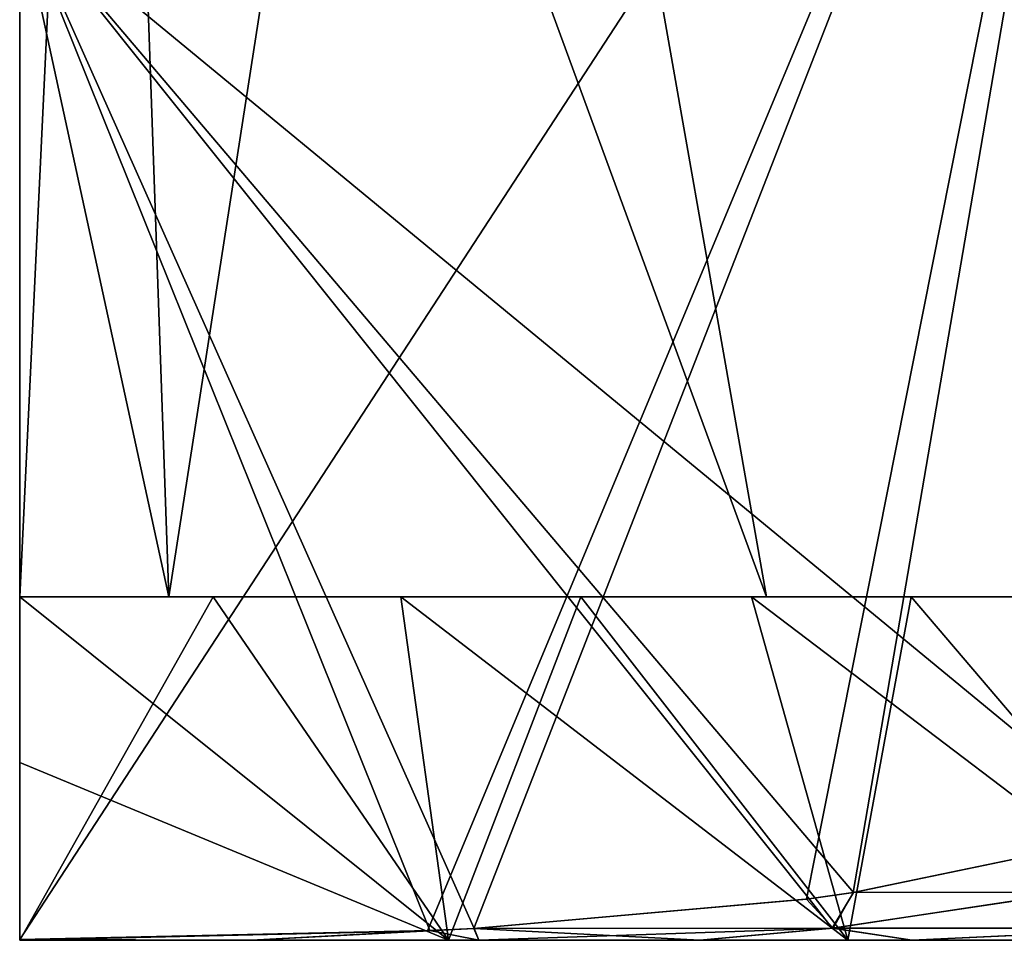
# Model space of a CAD drawing. Header units: inches. Extents: x -4.64 to 4.64, y -1.42 to 0.49.
# Tile 548 of 608: x 4.275 to 4.3324, y -0.383 to -0.3294. Entities that reach past the tile are written whole.
import ezdxf

# ---------------------------------------------------------------- set-up
doc = ezdxf.new("R2010")
doc.units = ezdxf.units.IN
doc.header["$LTSCALE"] = 65.185185
doc.header["$MEASUREMENT"] = 0
for name, color, linetype in [('124', 7, 'CONTINUOUS'), ('127', 7, 'CONTINUOUS'), ('132', 7, 'CONTINUOUS'), ('137', 7, 'CONTINUOUS'), ('147', 7, 'CONTINUOUS'), ('148', 7, 'CONTINUOUS'), ('149', 7, 'CONTINUOUS'), ('156', 7, 'CONTINUOUS'), ('157', 7, 'CONTINUOUS'), ('227', 7, 'CONTINUOUS'), ('230', 7, 'CONTINUOUS'), ('231', 7, 'CONTINUOUS'), ('232', 7, 'CONTINUOUS'), ('234', 7, 'CONTINUOUS'), ('378', 7, 'CONTINUOUS'), ('381', 7, 'CONTINUOUS'), ('386', 7, 'CONTINUOUS'), ('391', 7, 'CONTINUOUS'), ('401', 7, 'CONTINUOUS'), ('402', 7, 'CONTINUOUS'), ('403', 7, 'CONTINUOUS'), ('410', 7, 'CONTINUOUS'), ('411', 7, 'CONTINUOUS'), ('490', 7, 'CONTINUOUS'), ('493', 7, 'CONTINUOUS'), ('494', 7, 'CONTINUOUS'), ('495', 7, 'CONTINUOUS'), ('497', 7, 'CONTINUOUS')]:
    doc.layers.add(name, color=color, linetype=linetype)

msp = doc.modelspace()

# ---------------------------------------------------------------- linework, layer by layer
at = {"layer": '124', "color": 7, "linetype": 'CONTINUOUS', "true_color": 0x969696}
for points in [[(4.275, -0.323, 8.46875), (4.340211, -0.283, 8.46875), (4.275, -0.38296, 8.46875), (4.275, -0.323, 8.46875)], [(4.275, -0.38296, 8.46875), (4.340211, -0.283, 8.46875), (4.298761, -0.382444, 8.46875), (4.275, -0.38296, 8.46875)], [(4.298761, -0.382444, 8.46875), (4.340211, -0.283, 8.46875), (4.301459, -0.382314, 8.46875), (4.298761, -0.382444, 8.46875)], [(4.301459, -0.382314, 8.46875), (4.340211, -0.283, 8.46875), (4.320847, -0.380598, 8.46875), (4.301459, -0.382314, 8.46875)], [(4.320847, -0.380598, 8.46875), (4.340211, -0.283, 8.46875), (4.32356, -0.380217, 8.46875), (4.320847, -0.380598, 8.46875)], [(4.340211, -0.283, 8.46875), (4.340211, -0.376769, 8.46875), (4.32356, -0.380217, 8.46875), (4.340211, -0.283, 8.46875)]]:
    msp.add_3dface(points, dxfattribs=at)
at = {"layer": '127', "color": 7, "linetype": 'CONTINUOUS', "true_color": 0x969696}
for points in [[(4.340211, -0.376769, 8.78125), (4.340211, -0.283, 8.78125), (4.275, -0.323, 8.78125), (4.340211, -0.376769, 8.78125)], [(4.323578, -0.380214, 8.78125), (4.340211, -0.376769, 8.78125), (4.275, -0.323, 8.78125), (4.323578, -0.380214, 8.78125)], [(4.320987, -0.380579, 8.78125), (4.323578, -0.380214, 8.78125), (4.275, -0.323, 8.78125), (4.320987, -0.380579, 8.78125)], [(4.301481, -0.382313, 8.78125), (4.320987, -0.380579, 8.78125), (4.275, -0.323, 8.78125), (4.301481, -0.382313, 8.78125)], [(4.298898, -0.382437, 8.78125), (4.301481, -0.382313, 8.78125), (4.275, -0.323, 8.78125), (4.298898, -0.382437, 8.78125)], [(4.275, -0.38296, 8.78125), (4.298898, -0.382437, 8.78125), (4.275, -0.323, 8.78125), (4.275, -0.38296, 8.78125)]]:
    msp.add_3dface(points, dxfattribs=at)
at = {"layer": '132', "color": 7, "linetype": 'CONTINUOUS', "true_color": 0x969696}
for points in [[(4.275, -0.323, 8.46875), (4.275, -0.38296, 8.46875), (4.275, -0.38299, 8.469756), (4.275, -0.323, 8.46875)], [(4.275, -0.323, 8.608023), (4.275, -0.323, 8.46875), (4.275, -0.363, 8.600389), (4.275, -0.323, 8.608023)], [(4.275, -0.363, 8.600389), (4.275, -0.323, 8.46875), (4.275, -0.363, 8.507633), (4.275, -0.363, 8.600389)], [(4.275, -0.363, 8.507633), (4.275, -0.323, 8.46875), (4.275, -0.372649, 8.497784), (4.275, -0.363, 8.507633)], [(4.275, -0.372649, 8.497784), (4.275, -0.323, 8.46875), (4.275, -0.383, 8.48725), (4.275, -0.372649, 8.497784)], [(4.275, -0.383, 8.48725), (4.275, -0.323, 8.46875), (4.275, -0.383, 8.470763), (4.275, -0.383, 8.48725)], [(4.275, -0.383, 8.470763), (4.275, -0.323, 8.46875), (4.275, -0.38299, 8.469756), (4.275, -0.383, 8.470763)]]:
    msp.add_3dface(points, dxfattribs=at)
at = {"layer": '137', "color": 7, "linetype": 'CONTINUOUS', "true_color": 0x969696}
for points in [[(4.28, -0.258, 8.6275), (4.3, -0.258, 8.6275), (4.318514, -0.363, 8.646014), (4.28, -0.258, 8.6275)], [(4.283683, -0.363, 8.646014), (4.28, -0.258, 8.6275), (4.318514, -0.363, 8.646014), (4.283683, -0.363, 8.646014)]]:
    msp.add_3dface(points, dxfattribs=at)
at = {"layer": '147', "color": 7, "linetype": 'CONTINUOUS', "true_color": 0x969696}
for points in [[(4.3, -0.258, 8.6225), (4.28, -0.258, 8.6225), (4.283683, -0.363, 8.603986), (4.3, -0.258, 8.6225)], [(4.318514, -0.363, 8.603986), (4.3, -0.258, 8.6225), (4.283683, -0.363, 8.603986), (4.318514, -0.363, 8.603986)]]:
    msp.add_3dface(points, dxfattribs=at)
at = {"layer": '148', "color": 7, "linetype": 'CONTINUOUS', "true_color": 0x969696}
for points in [[(4.3, -0.258, 8.6275), (4.3, -0.258, 8.6225), (4.318514, -0.363, 8.603986), (4.3, -0.258, 8.6275)], [(4.318514, -0.363, 8.646014), (4.3, -0.258, 8.6275), (4.318514, -0.363, 8.603986), (4.318514, -0.363, 8.646014)]]:
    msp.add_3dface(points, dxfattribs=at)
at = {"layer": '149', "color": 7, "linetype": 'CONTINUOUS', "true_color": 0x969696}
for points in [[(4.275, -0.323, 8.641977), (4.28, -0.258, 8.6275), (4.283683, -0.363, 8.646014), (4.275, -0.323, 8.641977)], [(4.275, -0.323, 8.641977), (4.283683, -0.363, 8.646014), (4.275, -0.363, 8.649611), (4.275, -0.323, 8.641977)]]:
    msp.add_3dface(points, dxfattribs=at)
at = {"layer": '156', "color": 7, "linetype": 'CONTINUOUS', "true_color": 0x969696}
for points in [[(4.275, -0.323, 8.608023), (4.275, -0.363, 8.600389), (4.28, -0.258, 8.6225), (4.275, -0.323, 8.608023)], [(4.28, -0.258, 8.6225), (4.275, -0.363, 8.600389), (4.283683, -0.363, 8.603986), (4.28, -0.258, 8.6225)]]:
    msp.add_3dface(points, dxfattribs=at)
at = {"layer": '157', "color": 7, "linetype": 'CONTINUOUS', "true_color": 0x969696}
for points in [[(4.275, -0.363, 8.507633), (4.275, -0.372649, 8.497784), (4.299977, -0.383, 8.494224), (4.275, -0.363, 8.507633)], [(4.275, -0.363, 8.507633), (4.299977, -0.383, 8.494224), (4.286273, -0.363, 8.510614), (4.275, -0.363, 8.507633)], [(4.299977, -0.383, 8.755776), (4.275, -0.383, 8.76275), (4.286273, -0.363, 8.739386), (4.299977, -0.383, 8.755776)], [(4.286273, -0.363, 8.739386), (4.275, -0.383, 8.76275), (4.275, -0.363, 8.742367), (4.286273, -0.363, 8.739386)], [(4.275, -0.363, 8.742367), (4.275, -0.383, 8.76275), (4.275, -0.372649, 8.752216), (4.275, -0.363, 8.742367)], [(4.297203, -0.363, 8.735326), (4.299977, -0.383, 8.755776), (4.286273, -0.363, 8.739386), (4.297203, -0.363, 8.735326)], [(4.286273, -0.363, 8.510614), (4.299977, -0.383, 8.494224), (4.297203, -0.363, 8.514674), (4.286273, -0.363, 8.510614)], [(4.30769, -0.363, 8.730223), (4.299977, -0.383, 8.755776), (4.297203, -0.363, 8.735326), (4.30769, -0.363, 8.730223)], [(4.299977, -0.383, 8.494224), (4.32324, -0.383, 8.505686), (4.297203, -0.363, 8.514674), (4.299977, -0.383, 8.494224)], [(4.297203, -0.363, 8.514674), (4.32324, -0.383, 8.505686), (4.30769, -0.363, 8.519777), (4.297203, -0.363, 8.514674)], [(4.32324, -0.383, 8.744314), (4.299977, -0.383, 8.755776), (4.30769, -0.363, 8.730223), (4.32324, -0.383, 8.744314)], [(4.317628, -0.363, 8.724128), (4.32324, -0.383, 8.744314), (4.30769, -0.363, 8.730223), (4.317628, -0.363, 8.724128)], [(4.30769, -0.363, 8.519777), (4.32324, -0.383, 8.505686), (4.317628, -0.363, 8.525872), (4.30769, -0.363, 8.519777)], [(4.326933, -0.363, 8.717094), (4.32324, -0.383, 8.744314), (4.317628, -0.363, 8.724128), (4.326933, -0.363, 8.717094)], [(4.32324, -0.383, 8.505686), (4.343988, -0.383, 8.521239), (4.317628, -0.363, 8.525872), (4.32324, -0.383, 8.505686)], [(4.317628, -0.363, 8.525872), (4.343988, -0.383, 8.521239), (4.326933, -0.363, 8.532906), (4.317628, -0.363, 8.525872)], [(4.343988, -0.383, 8.728761), (4.32324, -0.383, 8.744314), (4.326933, -0.363, 8.717094), (4.343988, -0.383, 8.728761)], [(4.335504, -0.363, 8.709197), (4.343988, -0.383, 8.728761), (4.326933, -0.363, 8.717094), (4.335504, -0.363, 8.709197)], [(4.326933, -0.363, 8.532906), (4.343988, -0.383, 8.521239), (4.335504, -0.363, 8.540803), (4.326933, -0.363, 8.532906)], [(4.275, -0.372649, 8.497784), (4.275, -0.383, 8.48725), (4.299977, -0.383, 8.494224), (4.275, -0.372649, 8.497784)]]:
    msp.add_3dface(points, dxfattribs=at)
at = {"layer": '227', "color": 7, "linetype": 'CONTINUOUS', "true_color": 0x969696}
for points in [[(4.275, -0.383, 8.48725), (4.275, -0.383, 8.470763), (4.314625, -0.383, 8.482741), (4.275, -0.383, 8.48725)], [(4.299977, -0.383, 8.494224), (4.275, -0.383, 8.48725), (4.326987, -0.383, 8.489033), (4.299977, -0.383, 8.494224)], [(4.326987, -0.383, 8.489033), (4.275, -0.383, 8.48725), (4.314625, -0.383, 8.482741), (4.326987, -0.383, 8.489033)], [(4.314625, -0.383, 8.482741), (4.275, -0.383, 8.470763), (4.301753, -0.383, 8.47757), (4.314625, -0.383, 8.482741)], [(4.301753, -0.383, 8.47757), (4.275, -0.383, 8.470763), (4.288498, -0.383, 8.473567), (4.301753, -0.383, 8.47757)], [(4.275, -0.383, 8.76275), (4.299977, -0.383, 8.755776), (4.326987, -0.383, 8.760967), (4.275, -0.383, 8.76275)], [(4.275, -0.383, 8.779237), (4.275, -0.383, 8.76275), (4.288498, -0.383, 8.776433), (4.275, -0.383, 8.779237)], [(4.288498, -0.383, 8.776433), (4.275, -0.383, 8.76275), (4.301753, -0.383, 8.77243), (4.288498, -0.383, 8.776433)], [(4.301753, -0.383, 8.77243), (4.275, -0.383, 8.76275), (4.314625, -0.383, 8.767259), (4.301753, -0.383, 8.77243)], [(4.314625, -0.383, 8.767259), (4.275, -0.383, 8.76275), (4.326987, -0.383, 8.760967), (4.314625, -0.383, 8.767259)], [(4.299977, -0.383, 8.755776), (4.32324, -0.383, 8.744314), (4.338733, -0.383, 8.75361), (4.299977, -0.383, 8.755776)], [(4.326987, -0.383, 8.760967), (4.299977, -0.383, 8.755776), (4.338733, -0.383, 8.75361), (4.326987, -0.383, 8.760967)], [(4.32324, -0.383, 8.505686), (4.299977, -0.383, 8.494224), (4.349782, -0.383, 8.50476), (4.32324, -0.383, 8.505686)], [(4.349782, -0.383, 8.50476), (4.299977, -0.383, 8.494224), (4.338733, -0.383, 8.49639), (4.349782, -0.383, 8.50476)], [(4.338733, -0.383, 8.49639), (4.299977, -0.383, 8.494224), (4.326987, -0.383, 8.489033), (4.338733, -0.383, 8.49639)], [(4.32324, -0.383, 8.744314), (4.343988, -0.383, 8.728761), (4.360053, -0.383, 8.735917), (4.32324, -0.383, 8.744314)], [(4.338733, -0.383, 8.75361), (4.32324, -0.383, 8.744314), (4.349782, -0.383, 8.74524), (4.338733, -0.383, 8.75361)], [(4.349782, -0.383, 8.74524), (4.32324, -0.383, 8.744314), (4.360053, -0.383, 8.735917), (4.349782, -0.383, 8.74524)], [(4.343988, -0.383, 8.521239), (4.32324, -0.383, 8.505686), (4.360053, -0.383, 8.514083), (4.343988, -0.383, 8.521239)], [(4.360053, -0.383, 8.514083), (4.32324, -0.383, 8.505686), (4.349782, -0.383, 8.50476), (4.360053, -0.383, 8.514083)]]:
    msp.add_3dface(points, dxfattribs=at)
at = {"layer": '230', "color": 7, "linetype": 'CONTINUOUS', "true_color": 0x969696}
for points in [[(4.275, -0.38296, 8.78125), (4.275, -0.323, 8.78125), (4.275, -0.363, 8.742367), (4.275, -0.38296, 8.78125)], [(4.275, -0.323, 8.78125), (4.275, -0.323, 8.641977), (4.275, -0.363, 8.742367), (4.275, -0.323, 8.78125)], [(4.275, -0.323, 8.641977), (4.275, -0.363, 8.649611), (4.275, -0.363, 8.742367), (4.275, -0.323, 8.641977)], [(4.275, -0.38296, 8.78125), (4.275, -0.363, 8.742367), (4.275, -0.38299, 8.780244), (4.275, -0.38296, 8.78125)], [(4.275, -0.363, 8.742367), (4.275, -0.372649, 8.752216), (4.275, -0.383, 8.779237), (4.275, -0.363, 8.742367)], [(4.275, -0.363, 8.742367), (4.275, -0.383, 8.779237), (4.275, -0.38299, 8.780244), (4.275, -0.363, 8.742367)], [(4.275, -0.372649, 8.752216), (4.275, -0.383, 8.76275), (4.275, -0.383, 8.779237), (4.275, -0.372649, 8.752216)]]:
    msp.add_3dface(points, dxfattribs=at)
at = {"layer": '231', "color": 7, "linetype": 'CONTINUOUS', "true_color": 0x969696}
for points in [[(4.275, -0.363, 8.600389), (4.275, -0.363, 8.507633), (4.364934, -0.363, 8.590501), (4.275, -0.363, 8.600389)], [(4.275, -0.363, 8.600389), (4.318514, -0.363, 8.603986), (4.283683, -0.363, 8.603986), (4.275, -0.363, 8.600389)], [(4.318514, -0.363, 8.603986), (4.275, -0.363, 8.600389), (4.367739, -0.363, 8.601815), (4.318514, -0.363, 8.603986)], [(4.275, -0.363, 8.600389), (4.364934, -0.363, 8.590501), (4.367739, -0.363, 8.601815), (4.275, -0.363, 8.600389)], [(4.275, -0.363, 8.507633), (4.286273, -0.363, 8.510614), (4.297203, -0.363, 8.514674), (4.275, -0.363, 8.507633)], [(4.275, -0.363, 8.507633), (4.297203, -0.363, 8.514674), (4.30769, -0.363, 8.519777), (4.275, -0.363, 8.507633)], [(4.275, -0.363, 8.507633), (4.30769, -0.363, 8.519777), (4.317628, -0.363, 8.525872), (4.275, -0.363, 8.507633)], [(4.275, -0.363, 8.507633), (4.317628, -0.363, 8.525872), (4.326933, -0.363, 8.532906), (4.275, -0.363, 8.507633)], [(4.275, -0.363, 8.507633), (4.326933, -0.363, 8.532906), (4.335504, -0.363, 8.540803), (4.275, -0.363, 8.507633)], [(4.275, -0.363, 8.507633), (4.335504, -0.363, 8.540803), (4.343275, -0.363, 8.549503), (4.275, -0.363, 8.507633)], [(4.275, -0.363, 8.507633), (4.343275, -0.363, 8.549503), (4.35016, -0.363, 8.55891), (4.275, -0.363, 8.507633)], [(4.275, -0.363, 8.507633), (4.35016, -0.363, 8.55891), (4.356103, -0.363, 8.568945), (4.275, -0.363, 8.507633)], [(4.275, -0.363, 8.507633), (4.356103, -0.363, 8.568945), (4.361042, -0.363, 8.579506), (4.275, -0.363, 8.507633)], [(4.275, -0.363, 8.507633), (4.361042, -0.363, 8.579506), (4.364934, -0.363, 8.590501), (4.275, -0.363, 8.507633)], [(4.275, -0.363, 8.649611), (4.283683, -0.363, 8.646014), (4.367739, -0.363, 8.648185), (4.275, -0.363, 8.649611)], [(4.275, -0.363, 8.649611), (4.367739, -0.363, 8.648185), (4.364934, -0.363, 8.659499), (4.275, -0.363, 8.649611)], [(4.275, -0.363, 8.649611), (4.364934, -0.363, 8.659499), (4.361042, -0.363, 8.670494), (4.275, -0.363, 8.649611)], [(4.275, -0.363, 8.649611), (4.361042, -0.363, 8.670494), (4.356103, -0.363, 8.681055), (4.275, -0.363, 8.649611)], [(4.275, -0.363, 8.649611), (4.356103, -0.363, 8.681055), (4.35016, -0.363, 8.69109), (4.275, -0.363, 8.649611)], [(4.275, -0.363, 8.649611), (4.35016, -0.363, 8.69109), (4.343275, -0.363, 8.700497), (4.275, -0.363, 8.649611)], [(4.275, -0.363, 8.649611), (4.343275, -0.363, 8.700497), (4.335504, -0.363, 8.709197), (4.275, -0.363, 8.649611)], [(4.275, -0.363, 8.649611), (4.335504, -0.363, 8.709197), (4.326933, -0.363, 8.717094), (4.275, -0.363, 8.649611)], [(4.275, -0.363, 8.649611), (4.326933, -0.363, 8.717094), (4.317628, -0.363, 8.724128), (4.275, -0.363, 8.649611)], [(4.275, -0.363, 8.649611), (4.317628, -0.363, 8.724128), (4.30769, -0.363, 8.730223), (4.275, -0.363, 8.649611)], [(4.275, -0.363, 8.649611), (4.30769, -0.363, 8.730223), (4.297203, -0.363, 8.735326), (4.275, -0.363, 8.649611)], [(4.275, -0.363, 8.649611), (4.297203, -0.363, 8.735326), (4.286273, -0.363, 8.739386), (4.275, -0.363, 8.649611)], [(4.275, -0.363, 8.649611), (4.286273, -0.363, 8.739386), (4.275, -0.363, 8.742367), (4.275, -0.363, 8.649611)], [(4.283683, -0.363, 8.646014), (4.318514, -0.363, 8.646014), (4.367739, -0.363, 8.648185), (4.283683, -0.363, 8.646014)], [(4.318514, -0.363, 8.646014), (4.318514, -0.363, 8.603986), (4.369433, -0.363, 8.636647), (4.318514, -0.363, 8.646014)], [(4.318514, -0.363, 8.646014), (4.369433, -0.363, 8.636647), (4.367739, -0.363, 8.648185), (4.318514, -0.363, 8.646014)], [(4.318514, -0.363, 8.603986), (4.367739, -0.363, 8.601815), (4.369433, -0.363, 8.613353), (4.318514, -0.363, 8.603986)], [(4.318514, -0.363, 8.603986), (4.369433, -0.363, 8.613353), (4.37, -0.363, 8.625), (4.318514, -0.363, 8.603986)], [(4.318514, -0.363, 8.603986), (4.37, -0.363, 8.625), (4.369433, -0.363, 8.636647), (4.318514, -0.363, 8.603986)]]:
    msp.add_3dface(points, dxfattribs=at)
at = {"layer": '232', "color": 7, "linetype": 'CONTINUOUS', "true_color": 0x969696}
for points in [[(4.340211, -0.376769, 8.78125), (4.323578, -0.380214, 8.78125), (4.3364, -0.380195, 8.774605), (4.340211, -0.376769, 8.78125)], [(4.323578, -0.380214, 8.78125), (4.320987, -0.380579, 8.78125), (4.322335, -0.382294, 8.772876), (4.323578, -0.380214, 8.78125)], [(4.323578, -0.380214, 8.78125), (4.322335, -0.382294, 8.772876), (4.3364, -0.380195, 8.774605), (4.323578, -0.380214, 8.78125)], [(4.322335, -0.382294, 8.772876), (4.34197, -0.382294, 8.761533), (4.3364, -0.380195, 8.774605), (4.322335, -0.382294, 8.772876)], [(4.320987, -0.380579, 8.78125), (4.301481, -0.382313, 8.78125), (4.322335, -0.382294, 8.772876), (4.320987, -0.380579, 8.78125)], [(4.298898, -0.382437, 8.78125), (4.275, -0.38296, 8.78125), (4.288498, -0.383, 8.776433), (4.298898, -0.382437, 8.78125)], [(4.298898, -0.382437, 8.78125), (4.288498, -0.383, 8.776433), (4.301753, -0.383, 8.77243), (4.298898, -0.382437, 8.78125)], [(4.301481, -0.382313, 8.78125), (4.298898, -0.382437, 8.78125), (4.301753, -0.383, 8.77243), (4.301481, -0.382313, 8.78125)], [(4.301481, -0.382313, 8.78125), (4.314625, -0.383, 8.767259), (4.322335, -0.382294, 8.772876), (4.301481, -0.382313, 8.78125)], [(4.301481, -0.382313, 8.78125), (4.301753, -0.383, 8.77243), (4.314625, -0.383, 8.767259), (4.301481, -0.382313, 8.78125)], [(4.314625, -0.383, 8.767259), (4.326987, -0.383, 8.760967), (4.322335, -0.382294, 8.772876), (4.314625, -0.383, 8.767259)], [(4.322335, -0.382294, 8.772876), (4.326987, -0.383, 8.760967), (4.34197, -0.382294, 8.761533), (4.322335, -0.382294, 8.772876)], [(4.326987, -0.383, 8.760967), (4.338733, -0.383, 8.75361), (4.34197, -0.382294, 8.761533), (4.326987, -0.383, 8.760967)], [(4.275, -0.38296, 8.78125), (4.275, -0.383, 8.779237), (4.288498, -0.383, 8.776433), (4.275, -0.38296, 8.78125)], [(4.275, -0.383, 8.779237), (4.275, -0.38296, 8.78125), (4.275, -0.38299, 8.780244), (4.275, -0.383, 8.779237)]]:
    msp.add_3dface(points, dxfattribs=at)
at = {"layer": '234', "color": 7, "linetype": 'CONTINUOUS', "true_color": 0x969696}
for points in [[(4.32356, -0.380217, 8.46875), (4.340211, -0.376769, 8.46875), (4.336286, -0.380195, 8.475329), (4.32356, -0.380217, 8.46875)], [(4.320847, -0.380598, 8.46875), (4.32356, -0.380217, 8.46875), (4.322389, -0.382294, 8.47715), (4.320847, -0.380598, 8.46875)], [(4.322389, -0.382294, 8.47715), (4.32356, -0.380217, 8.46875), (4.336286, -0.380195, 8.475329), (4.322389, -0.382294, 8.47715)], [(4.342088, -0.382294, 8.488546), (4.322389, -0.382294, 8.47715), (4.336286, -0.380195, 8.475329), (4.342088, -0.382294, 8.488546)], [(4.301459, -0.382314, 8.46875), (4.320847, -0.380598, 8.46875), (4.322389, -0.382294, 8.47715), (4.301459, -0.382314, 8.46875)], [(4.275, -0.38296, 8.46875), (4.298761, -0.382444, 8.46875), (4.275, -0.38299, 8.469756), (4.275, -0.38296, 8.46875)], [(4.298761, -0.382444, 8.46875), (4.275, -0.383, 8.470763), (4.275, -0.38299, 8.469756), (4.298761, -0.382444, 8.46875)], [(4.275, -0.383, 8.470763), (4.298761, -0.382444, 8.46875), (4.288498, -0.383, 8.473567), (4.275, -0.383, 8.470763)], [(4.298761, -0.382444, 8.46875), (4.301459, -0.382314, 8.46875), (4.288498, -0.383, 8.473567), (4.298761, -0.382444, 8.46875)], [(4.301459, -0.382314, 8.46875), (4.301753, -0.383, 8.47757), (4.288498, -0.383, 8.473567), (4.301459, -0.382314, 8.46875)], [(4.301753, -0.383, 8.47757), (4.301459, -0.382314, 8.46875), (4.322389, -0.382294, 8.47715), (4.301753, -0.383, 8.47757)], [(4.314625, -0.383, 8.482741), (4.301753, -0.383, 8.47757), (4.322389, -0.382294, 8.47715), (4.314625, -0.383, 8.482741)], [(4.326987, -0.383, 8.489033), (4.314625, -0.383, 8.482741), (4.322389, -0.382294, 8.47715), (4.326987, -0.383, 8.489033)], [(4.342088, -0.382294, 8.488546), (4.326987, -0.383, 8.489033), (4.322389, -0.382294, 8.47715), (4.342088, -0.382294, 8.488546)], [(4.338733, -0.383, 8.49639), (4.326987, -0.383, 8.489033), (4.342088, -0.382294, 8.488546), (4.338733, -0.383, 8.49639)]]:
    msp.add_3dface(points, dxfattribs=at)
at = {"layer": '378', "color": 7, "linetype": 'CONTINUOUS', "true_color": 0x969696}
for points in [[(4.275, -0.323, -8.78125), (4.340211, -0.283, -8.78125), (4.275, -0.38296, -8.78125), (4.275, -0.323, -8.78125)], [(4.275, -0.38296, -8.78125), (4.340211, -0.283, -8.78125), (4.298761, -0.382444, -8.78125), (4.275, -0.38296, -8.78125)], [(4.298761, -0.382444, -8.78125), (4.340211, -0.283, -8.78125), (4.301459, -0.382314, -8.78125), (4.298761, -0.382444, -8.78125)], [(4.301459, -0.382314, -8.78125), (4.340211, -0.283, -8.78125), (4.320847, -0.380598, -8.78125), (4.301459, -0.382314, -8.78125)], [(4.320847, -0.380598, -8.78125), (4.340211, -0.283, -8.78125), (4.32356, -0.380217, -8.78125), (4.320847, -0.380598, -8.78125)], [(4.340211, -0.283, -8.78125), (4.340211, -0.376769, -8.78125), (4.32356, -0.380217, -8.78125), (4.340211, -0.283, -8.78125)]]:
    msp.add_3dface(points, dxfattribs=at)
at = {"layer": '381', "color": 7, "linetype": 'CONTINUOUS', "true_color": 0x969696}
for points in [[(4.340211, -0.376769, -8.46875), (4.340211, -0.283, -8.46875), (4.275, -0.323, -8.46875), (4.340211, -0.376769, -8.46875)], [(4.323578, -0.380214, -8.46875), (4.340211, -0.376769, -8.46875), (4.275, -0.323, -8.46875), (4.323578, -0.380214, -8.46875)], [(4.320987, -0.380579, -8.46875), (4.323578, -0.380214, -8.46875), (4.275, -0.323, -8.46875), (4.320987, -0.380579, -8.46875)], [(4.301481, -0.382313, -8.46875), (4.320987, -0.380579, -8.46875), (4.275, -0.323, -8.46875), (4.301481, -0.382313, -8.46875)], [(4.298898, -0.382437, -8.46875), (4.301481, -0.382313, -8.46875), (4.275, -0.323, -8.46875), (4.298898, -0.382437, -8.46875)], [(4.275, -0.38296, -8.46875), (4.298898, -0.382437, -8.46875), (4.275, -0.323, -8.46875), (4.275, -0.38296, -8.46875)]]:
    msp.add_3dface(points, dxfattribs=at)
at = {"layer": '386', "color": 7, "linetype": 'CONTINUOUS', "true_color": 0x969696}
for points in [[(4.275, -0.323, -8.78125), (4.275, -0.38296, -8.78125), (4.275, -0.38299, -8.780244), (4.275, -0.323, -8.78125)], [(4.275, -0.323, -8.641977), (4.275, -0.323, -8.78125), (4.275, -0.363, -8.649611), (4.275, -0.323, -8.641977)], [(4.275, -0.363, -8.649611), (4.275, -0.323, -8.78125), (4.275, -0.363, -8.742367), (4.275, -0.363, -8.649611)], [(4.275, -0.363, -8.742367), (4.275, -0.323, -8.78125), (4.275, -0.372649, -8.752216), (4.275, -0.363, -8.742367)], [(4.275, -0.372649, -8.752216), (4.275, -0.323, -8.78125), (4.275, -0.383, -8.76275), (4.275, -0.372649, -8.752216)], [(4.275, -0.383, -8.76275), (4.275, -0.323, -8.78125), (4.275, -0.383, -8.779237), (4.275, -0.383, -8.76275)], [(4.275, -0.383, -8.779237), (4.275, -0.323, -8.78125), (4.275, -0.38299, -8.780244), (4.275, -0.383, -8.779237)]]:
    msp.add_3dface(points, dxfattribs=at)
at = {"layer": '391', "color": 7, "linetype": 'CONTINUOUS', "true_color": 0x969696}
for points in [[(4.28, -0.258, -8.6225), (4.3, -0.258, -8.6225), (4.318514, -0.363, -8.603986), (4.28, -0.258, -8.6225)], [(4.283683, -0.363, -8.603986), (4.28, -0.258, -8.6225), (4.318514, -0.363, -8.603986), (4.283683, -0.363, -8.603986)]]:
    msp.add_3dface(points, dxfattribs=at)
at = {"layer": '401', "color": 7, "linetype": 'CONTINUOUS', "true_color": 0x969696}
for points in [[(4.3, -0.258, -8.6275), (4.28, -0.258, -8.6275), (4.283683, -0.363, -8.646014), (4.3, -0.258, -8.6275)], [(4.318514, -0.363, -8.646014), (4.3, -0.258, -8.6275), (4.283683, -0.363, -8.646014), (4.318514, -0.363, -8.646014)]]:
    msp.add_3dface(points, dxfattribs=at)
at = {"layer": '402', "color": 7, "linetype": 'CONTINUOUS', "true_color": 0x969696}
for points in [[(4.3, -0.258, -8.6225), (4.3, -0.258, -8.6275), (4.318514, -0.363, -8.646014), (4.3, -0.258, -8.6225)], [(4.318514, -0.363, -8.603986), (4.3, -0.258, -8.6225), (4.318514, -0.363, -8.646014), (4.318514, -0.363, -8.603986)]]:
    msp.add_3dface(points, dxfattribs=at)
at = {"layer": '403', "color": 7, "linetype": 'CONTINUOUS', "true_color": 0x969696}
for points in [[(4.275, -0.323, -8.608023), (4.28, -0.258, -8.6225), (4.283683, -0.363, -8.603986), (4.275, -0.323, -8.608023)], [(4.275, -0.323, -8.608023), (4.283683, -0.363, -8.603986), (4.275, -0.363, -8.600389), (4.275, -0.323, -8.608023)]]:
    msp.add_3dface(points, dxfattribs=at)
at = {"layer": '410', "color": 7, "linetype": 'CONTINUOUS', "true_color": 0x969696}
for points in [[(4.275, -0.323, -8.641977), (4.275, -0.363, -8.649611), (4.28, -0.258, -8.6275), (4.275, -0.323, -8.641977)], [(4.28, -0.258, -8.6275), (4.275, -0.363, -8.649611), (4.283683, -0.363, -8.646014), (4.28, -0.258, -8.6275)]]:
    msp.add_3dface(points, dxfattribs=at)
at = {"layer": '411', "color": 7, "linetype": 'CONTINUOUS', "true_color": 0x969696}
for points in [[(4.275, -0.363, -8.742367), (4.275, -0.372649, -8.752216), (4.299977, -0.383, -8.755776), (4.275, -0.363, -8.742367)], [(4.275, -0.363, -8.742367), (4.299977, -0.383, -8.755776), (4.286273, -0.363, -8.739386), (4.275, -0.363, -8.742367)], [(4.299977, -0.383, -8.494224), (4.275, -0.383, -8.48725), (4.286273, -0.363, -8.510614), (4.299977, -0.383, -8.494224)], [(4.286273, -0.363, -8.510614), (4.275, -0.383, -8.48725), (4.275, -0.363, -8.507633), (4.286273, -0.363, -8.510614)], [(4.275, -0.363, -8.507633), (4.275, -0.383, -8.48725), (4.275, -0.372649, -8.497784), (4.275, -0.363, -8.507633)], [(4.297203, -0.363, -8.514674), (4.299977, -0.383, -8.494224), (4.286273, -0.363, -8.510614), (4.297203, -0.363, -8.514674)], [(4.286273, -0.363, -8.739386), (4.299977, -0.383, -8.755776), (4.297203, -0.363, -8.735326), (4.286273, -0.363, -8.739386)], [(4.30769, -0.363, -8.519777), (4.299977, -0.383, -8.494224), (4.297203, -0.363, -8.514674), (4.30769, -0.363, -8.519777)], [(4.299977, -0.383, -8.755776), (4.32324, -0.383, -8.744314), (4.297203, -0.363, -8.735326), (4.299977, -0.383, -8.755776)], [(4.297203, -0.363, -8.735326), (4.32324, -0.383, -8.744314), (4.30769, -0.363, -8.730223), (4.297203, -0.363, -8.735326)], [(4.32324, -0.383, -8.505686), (4.299977, -0.383, -8.494224), (4.30769, -0.363, -8.519777), (4.32324, -0.383, -8.505686)], [(4.317628, -0.363, -8.525872), (4.32324, -0.383, -8.505686), (4.30769, -0.363, -8.519777), (4.317628, -0.363, -8.525872)], [(4.30769, -0.363, -8.730223), (4.32324, -0.383, -8.744314), (4.317628, -0.363, -8.724128), (4.30769, -0.363, -8.730223)], [(4.326933, -0.363, -8.532906), (4.32324, -0.383, -8.505686), (4.317628, -0.363, -8.525872), (4.326933, -0.363, -8.532906)], [(4.32324, -0.383, -8.744314), (4.343988, -0.383, -8.728761), (4.317628, -0.363, -8.724128), (4.32324, -0.383, -8.744314)], [(4.317628, -0.363, -8.724128), (4.343988, -0.383, -8.728761), (4.326933, -0.363, -8.717094), (4.317628, -0.363, -8.724128)], [(4.343988, -0.383, -8.521239), (4.32324, -0.383, -8.505686), (4.326933, -0.363, -8.532906), (4.343988, -0.383, -8.521239)], [(4.335504, -0.363, -8.540803), (4.343988, -0.383, -8.521239), (4.326933, -0.363, -8.532906), (4.335504, -0.363, -8.540803)], [(4.326933, -0.363, -8.717094), (4.343988, -0.383, -8.728761), (4.335504, -0.363, -8.709197), (4.326933, -0.363, -8.717094)], [(4.275, -0.372649, -8.752216), (4.275, -0.383, -8.76275), (4.299977, -0.383, -8.755776), (4.275, -0.372649, -8.752216)]]:
    msp.add_3dface(points, dxfattribs=at)
at = {"layer": '490', "color": 7, "linetype": 'CONTINUOUS', "true_color": 0x969696}
for points in [[(4.275, -0.383, -8.76275), (4.275, -0.383, -8.779237), (4.314625, -0.383, -8.767259), (4.275, -0.383, -8.76275)], [(4.299977, -0.383, -8.755776), (4.275, -0.383, -8.76275), (4.326987, -0.383, -8.760967), (4.299977, -0.383, -8.755776)], [(4.326987, -0.383, -8.760967), (4.275, -0.383, -8.76275), (4.314625, -0.383, -8.767259), (4.326987, -0.383, -8.760967)], [(4.314625, -0.383, -8.767259), (4.275, -0.383, -8.779237), (4.301753, -0.383, -8.77243), (4.314625, -0.383, -8.767259)], [(4.301753, -0.383, -8.77243), (4.275, -0.383, -8.779237), (4.288498, -0.383, -8.776433), (4.301753, -0.383, -8.77243)], [(4.275, -0.383, -8.48725), (4.299977, -0.383, -8.494224), (4.326987, -0.383, -8.489033), (4.275, -0.383, -8.48725)], [(4.275, -0.383, -8.470763), (4.275, -0.383, -8.48725), (4.288498, -0.383, -8.473567), (4.275, -0.383, -8.470763)], [(4.288498, -0.383, -8.473567), (4.275, -0.383, -8.48725), (4.301753, -0.383, -8.47757), (4.288498, -0.383, -8.473567)], [(4.301753, -0.383, -8.47757), (4.275, -0.383, -8.48725), (4.314625, -0.383, -8.482741), (4.301753, -0.383, -8.47757)], [(4.314625, -0.383, -8.482741), (4.275, -0.383, -8.48725), (4.326987, -0.383, -8.489033), (4.314625, -0.383, -8.482741)], [(4.299977, -0.383, -8.494224), (4.32324, -0.383, -8.505686), (4.338733, -0.383, -8.49639), (4.299977, -0.383, -8.494224)], [(4.326987, -0.383, -8.489033), (4.299977, -0.383, -8.494224), (4.338733, -0.383, -8.49639), (4.326987, -0.383, -8.489033)], [(4.32324, -0.383, -8.744314), (4.299977, -0.383, -8.755776), (4.349782, -0.383, -8.74524), (4.32324, -0.383, -8.744314)], [(4.349782, -0.383, -8.74524), (4.299977, -0.383, -8.755776), (4.338733, -0.383, -8.75361), (4.349782, -0.383, -8.74524)], [(4.338733, -0.383, -8.75361), (4.299977, -0.383, -8.755776), (4.326987, -0.383, -8.760967), (4.338733, -0.383, -8.75361)], [(4.32324, -0.383, -8.505686), (4.343988, -0.383, -8.521239), (4.360053, -0.383, -8.514083), (4.32324, -0.383, -8.505686)], [(4.338733, -0.383, -8.49639), (4.32324, -0.383, -8.505686), (4.349782, -0.383, -8.50476), (4.338733, -0.383, -8.49639)], [(4.349782, -0.383, -8.50476), (4.32324, -0.383, -8.505686), (4.360053, -0.383, -8.514083), (4.349782, -0.383, -8.50476)], [(4.343988, -0.383, -8.728761), (4.32324, -0.383, -8.744314), (4.360053, -0.383, -8.735917), (4.343988, -0.383, -8.728761)], [(4.360053, -0.383, -8.735917), (4.32324, -0.383, -8.744314), (4.349782, -0.383, -8.74524), (4.360053, -0.383, -8.735917)]]:
    msp.add_3dface(points, dxfattribs=at)
at = {"layer": '493', "color": 7, "linetype": 'CONTINUOUS', "true_color": 0x969696}
for points in [[(4.275, -0.38296, -8.46875), (4.275, -0.323, -8.46875), (4.275, -0.363, -8.507633), (4.275, -0.38296, -8.46875)], [(4.275, -0.323, -8.46875), (4.275, -0.323, -8.608023), (4.275, -0.363, -8.507633), (4.275, -0.323, -8.46875)], [(4.275, -0.323, -8.608023), (4.275, -0.363, -8.600389), (4.275, -0.363, -8.507633), (4.275, -0.323, -8.608023)], [(4.275, -0.38296, -8.46875), (4.275, -0.363, -8.507633), (4.275, -0.38299, -8.469756), (4.275, -0.38296, -8.46875)], [(4.275, -0.363, -8.507633), (4.275, -0.372649, -8.497784), (4.275, -0.383, -8.470763), (4.275, -0.363, -8.507633)], [(4.275, -0.363, -8.507633), (4.275, -0.383, -8.470763), (4.275, -0.38299, -8.469756), (4.275, -0.363, -8.507633)], [(4.275, -0.372649, -8.497784), (4.275, -0.383, -8.48725), (4.275, -0.383, -8.470763), (4.275, -0.372649, -8.497784)]]:
    msp.add_3dface(points, dxfattribs=at)
at = {"layer": '494', "color": 7, "linetype": 'CONTINUOUS', "true_color": 0x969696}
for points in [[(4.275, -0.363, -8.649611), (4.275, -0.363, -8.742367), (4.364934, -0.363, -8.659499), (4.275, -0.363, -8.649611)], [(4.275, -0.363, -8.649611), (4.318514, -0.363, -8.646014), (4.283683, -0.363, -8.646014), (4.275, -0.363, -8.649611)], [(4.318514, -0.363, -8.646014), (4.275, -0.363, -8.649611), (4.367739, -0.363, -8.648185), (4.318514, -0.363, -8.646014)], [(4.275, -0.363, -8.649611), (4.364934, -0.363, -8.659499), (4.367739, -0.363, -8.648185), (4.275, -0.363, -8.649611)], [(4.275, -0.363, -8.742367), (4.286273, -0.363, -8.739386), (4.297203, -0.363, -8.735326), (4.275, -0.363, -8.742367)], [(4.275, -0.363, -8.742367), (4.297203, -0.363, -8.735326), (4.30769, -0.363, -8.730223), (4.275, -0.363, -8.742367)], [(4.275, -0.363, -8.742367), (4.30769, -0.363, -8.730223), (4.317628, -0.363, -8.724128), (4.275, -0.363, -8.742367)], [(4.275, -0.363, -8.742367), (4.317628, -0.363, -8.724128), (4.326933, -0.363, -8.717094), (4.275, -0.363, -8.742367)], [(4.275, -0.363, -8.742367), (4.326933, -0.363, -8.717094), (4.335504, -0.363, -8.709197), (4.275, -0.363, -8.742367)], [(4.275, -0.363, -8.742367), (4.335504, -0.363, -8.709197), (4.343275, -0.363, -8.700497), (4.275, -0.363, -8.742367)], [(4.275, -0.363, -8.742367), (4.343275, -0.363, -8.700497), (4.35016, -0.363, -8.69109), (4.275, -0.363, -8.742367)], [(4.275, -0.363, -8.742367), (4.35016, -0.363, -8.69109), (4.356103, -0.363, -8.681055), (4.275, -0.363, -8.742367)], [(4.275, -0.363, -8.742367), (4.356103, -0.363, -8.681055), (4.361042, -0.363, -8.670494), (4.275, -0.363, -8.742367)], [(4.275, -0.363, -8.742367), (4.361042, -0.363, -8.670494), (4.364934, -0.363, -8.659499), (4.275, -0.363, -8.742367)], [(4.275, -0.363, -8.600389), (4.283683, -0.363, -8.603986), (4.367739, -0.363, -8.601815), (4.275, -0.363, -8.600389)], [(4.275, -0.363, -8.600389), (4.367739, -0.363, -8.601815), (4.364934, -0.363, -8.590501), (4.275, -0.363, -8.600389)], [(4.275, -0.363, -8.600389), (4.364934, -0.363, -8.590501), (4.361042, -0.363, -8.579506), (4.275, -0.363, -8.600389)], [(4.275, -0.363, -8.600389), (4.361042, -0.363, -8.579506), (4.356103, -0.363, -8.568945), (4.275, -0.363, -8.600389)], [(4.275, -0.363, -8.600389), (4.356103, -0.363, -8.568945), (4.35016, -0.363, -8.55891), (4.275, -0.363, -8.600389)], [(4.275, -0.363, -8.600389), (4.35016, -0.363, -8.55891), (4.343275, -0.363, -8.549503), (4.275, -0.363, -8.600389)], [(4.275, -0.363, -8.600389), (4.343275, -0.363, -8.549503), (4.335504, -0.363, -8.540803), (4.275, -0.363, -8.600389)], [(4.275, -0.363, -8.600389), (4.335504, -0.363, -8.540803), (4.326933, -0.363, -8.532906), (4.275, -0.363, -8.600389)], [(4.275, -0.363, -8.600389), (4.326933, -0.363, -8.532906), (4.317628, -0.363, -8.525872), (4.275, -0.363, -8.600389)], [(4.275, -0.363, -8.600389), (4.317628, -0.363, -8.525872), (4.30769, -0.363, -8.519777), (4.275, -0.363, -8.600389)], [(4.275, -0.363, -8.600389), (4.30769, -0.363, -8.519777), (4.297203, -0.363, -8.514674), (4.275, -0.363, -8.600389)], [(4.275, -0.363, -8.600389), (4.297203, -0.363, -8.514674), (4.286273, -0.363, -8.510614), (4.275, -0.363, -8.600389)], [(4.275, -0.363, -8.600389), (4.286273, -0.363, -8.510614), (4.275, -0.363, -8.507633), (4.275, -0.363, -8.600389)], [(4.283683, -0.363, -8.603986), (4.318514, -0.363, -8.603986), (4.367739, -0.363, -8.601815), (4.283683, -0.363, -8.603986)], [(4.318514, -0.363, -8.603986), (4.318514, -0.363, -8.646014), (4.369433, -0.363, -8.613353), (4.318514, -0.363, -8.603986)], [(4.318514, -0.363, -8.603986), (4.369433, -0.363, -8.613353), (4.367739, -0.363, -8.601815), (4.318514, -0.363, -8.603986)], [(4.318514, -0.363, -8.646014), (4.367739, -0.363, -8.648185), (4.369433, -0.363, -8.636647), (4.318514, -0.363, -8.646014)], [(4.318514, -0.363, -8.646014), (4.369433, -0.363, -8.636647), (4.37, -0.363, -8.625), (4.318514, -0.363, -8.646014)], [(4.318514, -0.363, -8.646014), (4.37, -0.363, -8.625), (4.369433, -0.363, -8.613353), (4.318514, -0.363, -8.646014)]]:
    msp.add_3dface(points, dxfattribs=at)
at = {"layer": '495', "color": 7, "linetype": 'CONTINUOUS', "true_color": 0x969696}
for points in [[(4.340211, -0.376769, -8.46875), (4.323578, -0.380214, -8.46875), (4.3364, -0.380195, -8.475395), (4.340211, -0.376769, -8.46875)], [(4.323578, -0.380214, -8.46875), (4.320987, -0.380579, -8.46875), (4.322335, -0.382294, -8.477124), (4.323578, -0.380214, -8.46875)], [(4.323578, -0.380214, -8.46875), (4.322335, -0.382294, -8.477124), (4.3364, -0.380195, -8.475395), (4.323578, -0.380214, -8.46875)], [(4.322335, -0.382294, -8.477124), (4.34197, -0.382294, -8.488467), (4.3364, -0.380195, -8.475395), (4.322335, -0.382294, -8.477124)], [(4.320987, -0.380579, -8.46875), (4.301481, -0.382313, -8.46875), (4.322335, -0.382294, -8.477124), (4.320987, -0.380579, -8.46875)], [(4.298898, -0.382437, -8.46875), (4.275, -0.38296, -8.46875), (4.288498, -0.383, -8.473567), (4.298898, -0.382437, -8.46875)], [(4.298898, -0.382437, -8.46875), (4.288498, -0.383, -8.473567), (4.301753, -0.383, -8.47757), (4.298898, -0.382437, -8.46875)], [(4.301481, -0.382313, -8.46875), (4.298898, -0.382437, -8.46875), (4.301753, -0.383, -8.47757), (4.301481, -0.382313, -8.46875)], [(4.301481, -0.382313, -8.46875), (4.314625, -0.383, -8.482741), (4.322335, -0.382294, -8.477124), (4.301481, -0.382313, -8.46875)], [(4.301481, -0.382313, -8.46875), (4.301753, -0.383, -8.47757), (4.314625, -0.383, -8.482741), (4.301481, -0.382313, -8.46875)], [(4.314625, -0.383, -8.482741), (4.326987, -0.383, -8.489033), (4.322335, -0.382294, -8.477124), (4.314625, -0.383, -8.482741)], [(4.322335, -0.382294, -8.477124), (4.326987, -0.383, -8.489033), (4.34197, -0.382294, -8.488467), (4.322335, -0.382294, -8.477124)], [(4.326987, -0.383, -8.489033), (4.338733, -0.383, -8.49639), (4.34197, -0.382294, -8.488467), (4.326987, -0.383, -8.489033)], [(4.275, -0.38296, -8.46875), (4.275, -0.383, -8.470763), (4.288498, -0.383, -8.473567), (4.275, -0.38296, -8.46875)], [(4.275, -0.383, -8.470763), (4.275, -0.38296, -8.46875), (4.275, -0.38299, -8.469756), (4.275, -0.383, -8.470763)]]:
    msp.add_3dface(points, dxfattribs=at)
at = {"layer": '497', "color": 7, "linetype": 'CONTINUOUS', "true_color": 0x969696}
for points in [[(4.32356, -0.380217, -8.78125), (4.340211, -0.376769, -8.78125), (4.336286, -0.380195, -8.774671), (4.32356, -0.380217, -8.78125)], [(4.320847, -0.380598, -8.78125), (4.32356, -0.380217, -8.78125), (4.322389, -0.382294, -8.77285), (4.320847, -0.380598, -8.78125)], [(4.322389, -0.382294, -8.77285), (4.32356, -0.380217, -8.78125), (4.336286, -0.380195, -8.774671), (4.322389, -0.382294, -8.77285)], [(4.342088, -0.382294, -8.761454), (4.322389, -0.382294, -8.77285), (4.336286, -0.380195, -8.774671), (4.342088, -0.382294, -8.761454)], [(4.301459, -0.382314, -8.78125), (4.320847, -0.380598, -8.78125), (4.322389, -0.382294, -8.77285), (4.301459, -0.382314, -8.78125)], [(4.275, -0.38296, -8.78125), (4.298761, -0.382444, -8.78125), (4.275, -0.38299, -8.780244), (4.275, -0.38296, -8.78125)], [(4.298761, -0.382444, -8.78125), (4.275, -0.383, -8.779237), (4.275, -0.38299, -8.780244), (4.298761, -0.382444, -8.78125)], [(4.275, -0.383, -8.779237), (4.298761, -0.382444, -8.78125), (4.288498, -0.383, -8.776433), (4.275, -0.383, -8.779237)], [(4.298761, -0.382444, -8.78125), (4.301459, -0.382314, -8.78125), (4.288498, -0.383, -8.776433), (4.298761, -0.382444, -8.78125)], [(4.301459, -0.382314, -8.78125), (4.301753, -0.383, -8.77243), (4.288498, -0.383, -8.776433), (4.301459, -0.382314, -8.78125)], [(4.301753, -0.383, -8.77243), (4.301459, -0.382314, -8.78125), (4.322389, -0.382294, -8.77285), (4.301753, -0.383, -8.77243)], [(4.314625, -0.383, -8.767259), (4.301753, -0.383, -8.77243), (4.322389, -0.382294, -8.77285), (4.314625, -0.383, -8.767259)], [(4.326987, -0.383, -8.760967), (4.314625, -0.383, -8.767259), (4.322389, -0.382294, -8.77285), (4.326987, -0.383, -8.760967)], [(4.342088, -0.382294, -8.761454), (4.326987, -0.383, -8.760967), (4.322389, -0.382294, -8.77285), (4.342088, -0.382294, -8.761454)], [(4.338733, -0.383, -8.75361), (4.326987, -0.383, -8.760967), (4.342088, -0.382294, -8.761454), (4.338733, -0.383, -8.75361)]]:
    msp.add_3dface(points, dxfattribs=at)

doc.saveas('drawing.dxf')
